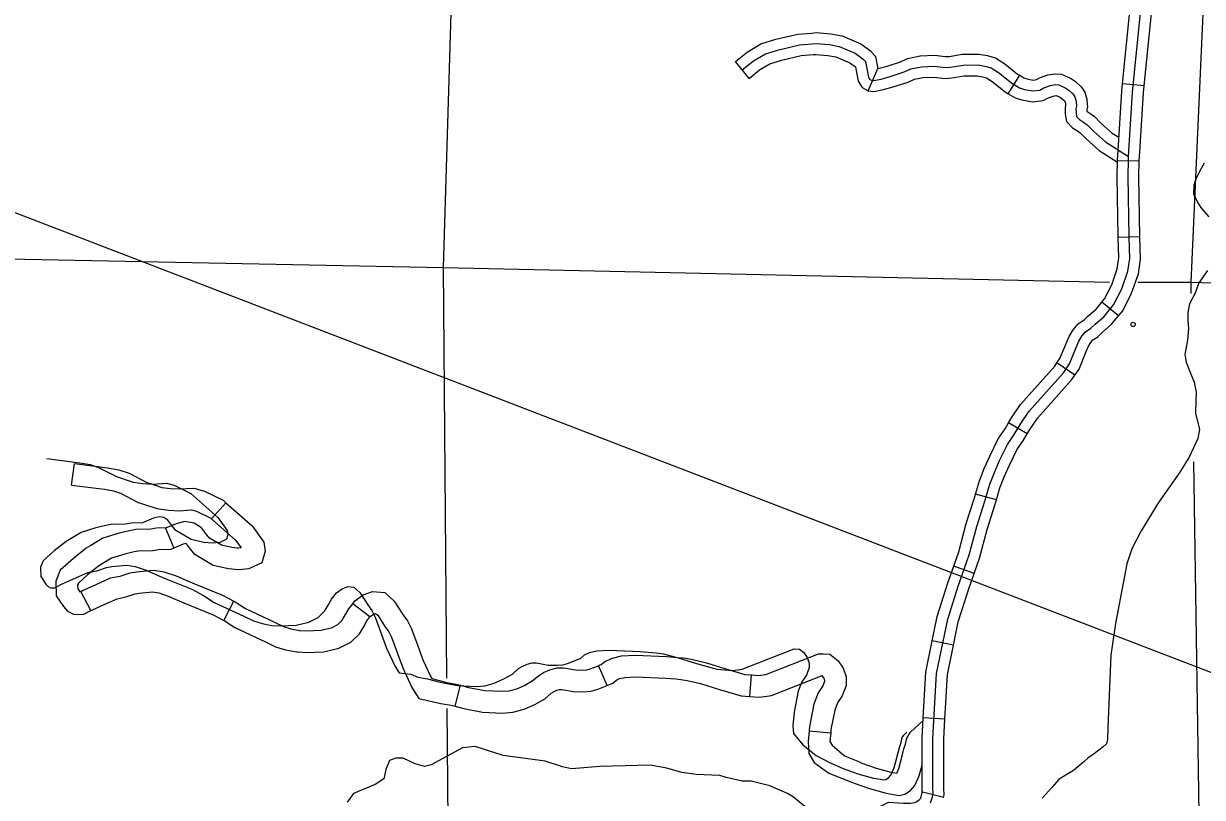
# Model space of a CAD drawing. Extents: x 0 to 3171, y 0 to 2059.
# Drawn here: x 1044.8 to 1180.8, y 360 to 449.4 of the extents above; entities that cross this region are included whole.
import ezdxf

# ---------------------------------------------------------------- set-up
doc = ezdxf.new("R2010")
doc.units = 0
for name, color, linetype in [('Default', 7, 'Continuous'), ('Level 32', 7, 'Continuous'), ('Level 35', 7, 'Continuous'), ('Level 45', 7, 'Continuous'), ('Level 5', 7, 'Continuous'), ('Level 57', 7, 'Continuous')]:
    doc.layers.add(name, color=color, linetype=linetype)

msp = doc.modelspace()

# ---------------------------------------------------------------- linework, layer by layer
at = {"layer": 'Default'}
for p in [(990.73, 447.98), (1029.42, 433.09)]:
    msp.add_line(p, (1391.7, 293.66), dxfattribs=at)
at = {"layer": 'Level 32'}
for p, q in [((1174.03, 442.18), (1171.54, 442.43)), ((1173.46, 433.5), (1170.96, 433.55)), ((1173.56, 424.76), (1171.06, 424.69)), ((1171.09, 415.63), (1169.16, 417.23)), ((1166.04, 408.77), (1163.98, 410.2)), ((1160.56, 402.02), (1158.41, 403.3)), ((1157.01, 394.38), (1154.6, 395.06)), ((1154.42, 385.89), (1152.07, 386.72)), ((1152.05, 377.61), (1149.6, 378.11)), ((1151.05, 369.07), (1148.55, 369.21)), ((1150.89, 360.03), (1148.47, 360.66))]:
    msp.add_line(p, q, dxfattribs=at)
for points in [[(1149.41, 359.43), (1149.62, 360.1), (1149.71, 360.48), (1149.68, 361.07), (1149.68, 364.08), (1149.67, 365.74), (1149.67, 366.85), (1150.1, 374.34), (1151.39, 380.61), (1152.58, 384.41), (1153.86, 388.04), (1154.72, 391.32), (1155.68, 394.26), (1156.23, 396.19), (1156.76, 397.54), (1157.36, 398.92), (1158.29, 400.8), (1159.06, 401.94), (1159.8, 403.19), (1160.78, 404.62), (1164.72, 409.07), (1165.44, 410.1), (1166.21, 411.98), (1166.5, 412.7), (1166.87, 413.28), (1167.27, 413.78), (1167.9, 414.21), (1168.4, 414.69), (1169.38, 415.53), (1170.52, 416.91), (1171.45, 418.74), (1172.16, 420.78), (1172.38, 422.26), (1172.31, 424.74), (1172.18, 431.73), (1172.22, 433.66), (1172.24, 434.03), (1172.7, 441.47), (1174.01, 454.46)], [(1171.54, 442.43), (1172.43, 451.19)], [(1174.03, 442.18), (1174.91, 450.94)], [(1170.96, 433.55), (1170.97, 433.71), (1170.99, 434.11), (1171.46, 441.57), (1171.54, 442.43)], [(1173.46, 433.5), (1173.47, 433.61), (1173.49, 433.95), (1173.95, 441.37), (1174.03, 442.18)], [(1171.06, 424.69), (1171.06, 424.72), (1170.93, 431.73), (1170.96, 433.55)], [(1173.56, 424.76), (1173.56, 424.77), (1173.43, 431.73), (1173.46, 433.5)], [(1169.16, 417.23), (1169.47, 417.6), (1170.3, 419.23), (1170.94, 421.08), (1171.12, 422.33), (1171.06, 424.69)], [(1171.09, 415.63), (1171.57, 416.22), (1172.6, 418.25), (1173.38, 420.48), (1173.63, 422.19), (1173.56, 424.76)], [(1163.98, 410.2), (1164.33, 410.7), (1165.05, 412.46), (1165.38, 413.27), (1165.85, 414.01), (1166.41, 414.71), (1167.12, 415.19), (1167.56, 415.61), (1168.49, 416.41), (1169.16, 417.23)], [(1166.04, 408.77), (1166.54, 409.5), (1167.36, 411.51), (1167.61, 412.12), (1167.89, 412.56), (1168.12, 412.85), (1168.68, 413.23), (1169.24, 413.76), (1170.28, 414.66), (1171.09, 415.63)], [(1158.41, 403.3), (1158.75, 403.86), (1159.79, 405.39), (1163.74, 409.84), (1163.98, 410.2)], [(1160.56, 402.02), (1160.85, 402.51), (1161.77, 403.85), (1165.71, 408.3), (1166.04, 408.77)], [(1154.6, 395.06), (1155.04, 396.59), (1155.6, 398.03), (1156.23, 399.45), (1157.21, 401.43), (1158, 402.61), (1158.41, 403.3)], [(1157.01, 394.38), (1157.41, 395.79), (1157.91, 397.06), (1158.5, 398.39), (1159.37, 400.17), (1160.11, 401.27), (1160.56, 402.02)], [(1152.07, 386.72), (1152.66, 388.41), (1153.52, 391.67), (1154.48, 394.63), (1154.6, 395.06)], [(1154.42, 385.89), (1155.05, 387.67), (1155.92, 390.97), (1156.87, 393.9), (1157.01, 394.38)], [(1149.6, 378.11), (1150.17, 380.92), (1151.39, 384.8), (1152.07, 386.72)], [(1152.05, 377.61), (1152.6, 380.29), (1153.76, 384.01), (1154.42, 385.89)], [(1148.55, 369.21), (1148.86, 374.51), (1149.6, 378.11)], [(1151.05, 369.07), (1151.34, 374.18), (1152.05, 377.61)], [(1148.45, 360.61), (1148.43, 361.04), (1148.43, 364.08), (1148.42, 365.74), (1148.42, 366.88), (1148.55, 369.21)], [(1150.89, 360.03), (1150.97, 360.35), (1150.93, 361.1), (1150.93, 364.09), (1150.92, 365.74), (1150.92, 366.81), (1151.05, 369.07)], [(1142.22, 356.55), (1142.65, 357.32), (1143.16, 358.27), (1143.73, 359.08), (1144.55, 359.47), (1145.12, 359.44), (1146.27, 359.37), (1147.07, 359.36), (1147.53, 359.46), (1147.74, 359.52), (1148.04, 359.72), (1148.18, 359.82), (1148.26, 359.96), (1148.41, 360.44), (1148.47, 360.66)]]:
    msp.add_lwpolyline(points, dxfattribs=at)
at = {"layer": 'Level 35'}
for points in [[(1180.97, 433.26), (1180.4, 432.22), (1179.97, 431.35), (1179.76, 430.74), (1179.74, 429.71), (1180.27, 428.59), (1180.64, 428.04), (1181.51, 427.08)], [(1181.35, 420.88), (1180.34, 419.45), (1179.92, 418.26), (1179.29, 417.02), (1179.1, 416.04), (1179.1, 415.06), (1179.15, 414.16), (1179.05, 412.83), (1178.73, 411.16), (1178.89, 410.29), (1179.39, 409.02), (1179.82, 407.98), (1180.05, 406.84), (1180, 405.78), (1179.97, 404.41), (1180.42, 402.51), (1180.22, 401.46), (1179.22, 399.31), (1178.1, 397.49), (1175.69, 394.08), (1173.7, 390.82), (1172.62, 388.72), (1172.06, 387.01), (1170.73, 380.11), (1170.2, 376.45), (1169.86, 368.11), (1169.83, 366.74), (1169.69, 366.21), (1169.32, 365.86), (1168.32, 365.11), (1167.53, 364.55), (1167.11, 364.2), (1165.9, 363.13), (1164.24, 362.13), (1163.41, 361.2), (1162.71, 360.43), (1162.29, 359.94)], [(1134.9, 358.98), (1133.57, 360.06), (1132.89, 360.48), (1132.01, 360.89), (1130.84, 361.37), (1128.7, 361.92), (1127.65, 361.9), (1125.81, 362.35), (1125.08, 362.56), (1122.37, 362.69), (1120.72, 362.93), (1118.98, 363.41), (1117.05, 363.75), (1111.27, 363.61), (1107.98, 363.35), (1106.92, 363.57), (1104.93, 364.23), (1100.09, 364.89), (1096.87, 365.9), (1095.39, 365.76), (1091.8, 363.78), (1091.03, 363.62), (1089.95, 363.92), (1088.54, 364.58), (1087.71, 364.57), (1086.99, 364.28), (1086.57, 363.25), (1086.32, 362.2), (1085.33, 361.54), (1082.82, 360.49), (1082.1, 359.48)]]:
    msp.add_lwpolyline(points, dxfattribs=at)
at = {"layer": 'Level 45'}
for p, q in [((1128.46, 443.06), (1126.9, 445.01)), ((1142.19, 441.63), (1143.32, 444.18)), ((1158.37, 441.28), (1159.68, 443.41)), ((1050.31, 396.1), (1050.62, 398.58)), ((1066.43, 392.19), (1068.09, 394.06)), ((1061.15, 391.13), (1062.11, 388.82)), ((1052.51, 381.6), (1051.36, 383.83)), ((1067.85, 380.48), (1069.03, 382.68)), ((1084.71, 380.87), (1082.73, 382.4)), ((1112.08, 372.95), (1111.1, 375.25)), ((1128.56, 371.69), (1128.74, 374.18)), ((1094.54, 370.57), (1095.18, 372.98)), ((1135.39, 367.72), (1137.88, 367.5))]:
    msp.add_line(p, q, dxfattribs=at)
for points in [[(1126.9, 445.01), (1128.26, 446.1), (1129.83, 447.03), (1131.55, 447.57), (1134.08, 448.16), (1135.65, 448.29)], [(1135.65, 448.29), (1136.19, 448.34), (1137.9, 448.19), (1139.22, 447.95), (1141.35, 447.04), (1142.46, 446.22), (1143.04, 445.59), (1143.32, 444.18)], [(1127.68, 444.03), (1128.97, 445.07), (1130.34, 445.88), (1131.88, 446.37), (1134.27, 446.92), (1136.18, 447.09), (1137.73, 446.95), (1138.86, 446.74), (1140.72, 445.95), (1141.63, 445.28), (1141.88, 445), (1142.25, 443.2), (1142.4, 442.94), (1142.58, 442.84), (1142.83, 442.81), (1143.69, 442.98), (1144.74, 443.26), (1146.37, 443.8), (1147.14, 444.14), (1148.35, 444.4), (1149.83, 444.46), (1151.12, 444.31), (1151.7, 444.36), (1153.16, 444.59), (1154.87, 444.6), (1155.65, 444.47), (1156.38, 444.27), (1157.24, 443.73), (1158.72, 442.53), (1159.66, 441.95), (1160.22, 441.79), (1161.21, 441.6), (1162, 441.7), (1162.48, 441.96), (1163.25, 442.24), (1163.81, 442.33), (1164.2, 442.3), (1164.94, 441.97), (1165.35, 441.7), (1165.83, 441.27), (1166.04, 440.93), (1166.19, 440.41), (1166.24, 439.86), (1166.17, 439.54), (1166.19, 439.04), (1166.25, 438.66), (1166.57, 438.32), (1167.05, 438.01), (1167.48, 437.7), (1168.2, 436.97), (1169.6, 435.74), (1172.24, 434.03)], [(1128.46, 443.06), (1129.68, 444.04), (1130.86, 444.73), (1132.21, 445.16), (1134.47, 445.69), (1135.86, 445.8)], [(1135.86, 445.8), (1136.18, 445.83), (1137.56, 445.71), (1138.49, 445.54), (1140.1, 444.85), (1140.73, 444.39), (1141.06, 442.75), (1141.32, 442.31)], [(1143.32, 444.18), (1144.38, 444.46), (1145.92, 444.97), (1146.75, 445.34), (1148.19, 445.64), (1149.87, 445.72), (1151.07, 445.58)], [(1151.07, 445.58), (1151.14, 445.57), (1151.55, 445.6), (1153.05, 445.84), (1154.97, 445.85), (1155.92, 445.7), (1156.89, 445.43), (1157.96, 444.75), (1159.44, 443.55), (1159.68, 443.41)], [(1159.68, 443.41), (1160.17, 443.1), (1160.51, 443.01), (1161.25, 442.86), (1161.61, 442.91), (1161.96, 443.1), (1162.94, 443.46), (1163.74, 443.58), (1164.5, 443.54), (1165.55, 443.07), (1166.12, 442.69), (1166.79, 442.08), (1167.19, 441.45), (1167.42, 440.65), (1167.48, 440.08)], [(1141.32, 442.31), (1141.5, 442), (1142.19, 441.63), (1142.87, 441.54), (1143.97, 441.76), (1145.1, 442.06), (1146.82, 442.63), (1147.53, 442.95), (1148.51, 443.16), (1149.78, 443.21), (1150.78, 443.09)], [(1150.78, 443.09), (1151.09, 443.06), (1151.84, 443.11), (1153.26, 443.34), (1154.77, 443.35), (1155.38, 443.25), (1155.87, 443.12), (1156.51, 442.71), (1157.99, 441.51), (1158.37, 441.28)], [(1158.37, 441.28), (1159.15, 440.8), (1159.93, 440.57), (1161.17, 440.33), (1162.4, 440.5), (1162.99, 440.82), (1163.56, 441.02), (1163.87, 441.07), (1163.9, 441.07), (1164.34, 440.87), (1164.58, 440.71), (1164.86, 440.46), (1164.89, 440.41), (1164.96, 440.18), (1164.98, 439.94)], [(1164.98, 439.94), (1164.91, 439.66), (1164.94, 438.91), (1165.08, 438.08), (1165.76, 437.36), (1166.34, 436.98), (1166.66, 436.75), (1167.34, 436.06), (1168.85, 434.74), (1170.96, 433.37)], [(1167.48, 440.08), (1167.51, 439.78), (1167.42, 439.42), (1167.43, 439.25), (1167.76, 439.04), (1168.3, 438.65), (1169.06, 437.88), (1170.36, 436.74), (1171.12, 436.25)], [(1047.44, 399.16), (1051.26, 398.68), (1052.44, 398.48), (1053.41, 398.14), (1055.47, 397.08), (1057.42, 396.43), (1058.56, 396.27), (1059.72, 396.22), (1061.27, 396.32), (1062.15, 396.07), (1064.04, 395.12), (1067.17, 392.36), (1068.26, 390.85), (1068.33, 390.37), (1068.18, 389.85), (1067.39, 389.48), (1066.52, 389.39), (1065.56, 389.48), (1064.1, 389.8), (1062.34, 390.85), (1061.87, 391.45), (1061.41, 392.05), (1060.95, 392.36), (1060.42, 392.45), (1059.77, 392.28), (1058.47, 391.74), (1057.18, 391.69), (1056.54, 391.6), (1054.83, 391.55), (1054.24, 391.43), (1053.11, 391.16)], [(1050.62, 398.58), (1054.46, 398.1), (1055.77, 397.87), (1056.93, 397.46), (1058.97, 396.41), (1059.28, 396.31)], [(1050.31, 396.1), (1054.1, 395.62), (1055.14, 395.45), (1055.93, 395.16), (1058, 394.1), (1058.48, 393.94)], [(1059.28, 396.31), (1060.73, 395.82), (1061.7, 395.69), (1062.73, 395.65), (1064.42, 395.76), (1065.63, 395.41), (1067.77, 394.35), (1068.09, 394.06)], [(1058.48, 393.94), (1060.15, 393.38), (1061.47, 393.19), (1062.76, 393.14), (1064.15, 393.23), (1064.72, 393.07), (1066.36, 392.26), (1066.43, 392.19)], [(1068.09, 394.06), (1071.12, 391.38), (1072.48, 389.51), (1072.63, 388.46), (1072.25, 387.14), (1070.75, 386.44), (1069.55, 386.31), (1069.17, 386.34)], [(1069.41, 388.83), (1068.78, 388.89), (1067.59, 389.15), (1066.2, 389.98), (1065.88, 390.4), (1065.3, 391.15), (1064.45, 391.72), (1063.38, 391.91), (1062.38, 391.64), (1061.15, 391.13)], [(1066.43, 392.19), (1069.26, 389.69), (1069.86, 388.86), (1069.54, 388.82), (1069.41, 388.83)], [(1053.11, 391.16), (1051.39, 390.64), (1049.67, 389.6), (1048.31, 388.51), (1047.01, 387.36), (1046.72, 386.62), (1046.75, 385.54), (1047.33, 384.66), (1047.6, 384.37), (1047.85, 384.23), (1048.36, 384.25), (1049.07, 384.62), (1050.19, 385.12), (1051.13, 385.54), (1052.17, 386), (1053.21, 386.21), (1054.33, 386.58), (1054.93, 386.68), (1056.65, 386.84)], [(1061.22, 391.15), (1060.09, 391.11), (1059.46, 391.02), (1057.71, 390.97), (1057, 390.83), (1055.8, 390.55), (1053.89, 389.97), (1052.53, 389.14)], [(1052.53, 389.14), (1051.97, 388.8), (1050.53, 387.64), (1048.98, 386.28), (1048.48, 385.02), (1048.53, 383.32), (1049.36, 382.07), (1049.84, 381.54), (1050.58, 381.14), (1051.71, 381.19), (1052.51, 381.6)], [(1069.17, 386.34), (1068.39, 386.42), (1066.65, 386.8), (1064.52, 388.08), (1063.9, 388.86), (1063.56, 389.3), (1063.49, 389.35), (1063.19, 389.27), (1062.11, 388.82)], [(1062.11, 388.82), (1061.76, 388.67), (1060.32, 388.62), (1059.67, 388.52), (1057.99, 388.48), (1057.53, 388.39), (1056.45, 388.13), (1054.92, 387.67), (1053.83, 387.01)], [(1053.83, 387.01), (1053.41, 386.75), (1052.14, 385.73), (1051.08, 384.79), (1051, 384.58), (1051.01, 384.11), (1051.24, 383.76), (1051.36, 383.83)], [(1051.36, 383.83), (1051.55, 383.92), (1052.7, 384.44), (1053.64, 384.85), (1054.8, 385.38), (1055.91, 385.6), (1057.05, 385.98), (1057.79, 386.1), (1059.71, 386.27), (1060.51, 386.15)], [(1056.65, 386.84), (1057.64, 386.68), (1058.89, 386.27), (1060.71, 385.48)], [(1060.51, 386.15), (1060.95, 386.08), (1062.35, 385.61), (1064.21, 384.81), (1067.71, 383.39), (1069.03, 382.68)], [(1060.71, 385.48), (1064.16, 384.08), (1065.51, 383.36), (1066.74, 382.56), (1070.17, 380.96), (1071.27, 380.43), (1072.27, 380.13), (1073.4, 379.9), (1074.4, 379.83), (1076.22, 379.93), (1077.69, 380.27), (1078.74, 380.82), (1079.49, 381.55), (1079.85, 382.14), (1080.29, 382.93), (1080.85, 383.65), (1081.51, 384.12), (1082.17, 384.37), (1082.88, 384.3), (1083.55, 383.7), (1084.46, 382.29), (1084.94, 381.61), (1085.33, 380.84), (1086.65, 377.28), (1087.62, 375.17), (1088.08, 374.44), (1089.43, 374.25), (1090.23, 373.92), (1091.35, 373.73), (1092.81, 373.34), (1094.82, 372.96), (1096.96, 372.86), (1097.98, 372.93), (1099.06, 373.23), (1100.16, 373.71), (1101.16, 374.28), (1101.88, 374.91), (1102.3, 375.17), (1102.85, 375.42), (1103.43, 375.56), (1103.95, 375.57), (1105.3, 375.32), (1106.32, 375.3), (1106.96, 375.36), (1107.51, 375.51), (1108.41, 375.85), (1109.05, 376.13), (1109.49, 376.5), (1110.07, 376.76), (1110.91, 376.96), (1112.31, 377.04), (1115.89, 376.88), (1117.73, 376.74), (1118.56, 376.6), (1120.18, 376.2), (1122.38, 375.5), (1124.74, 374.83), (1126.58, 374.69), (1127.68, 374.85), (1133.68, 377.19), (1134.29, 377.17), (1134.78, 376.78), (1135.17, 376.2), (1135.41, 375.54), (1135.41, 375.02), (1135.08, 374.17), (1134.53, 373.37), (1134.12, 372.29), (1133.65, 369.89), (1133.51, 368.32), (1133.57, 367.41), (1134.67, 366.09), (1136.21, 364.88), (1137.73, 364.06), (1139.31, 363.37), (1141.02, 362.76), (1142.83, 362.25), (1143.6, 362.13), (1144.01, 362.06), (1144.24, 362.12), (1144.55, 362.31), (1144.82, 362.61), (1145.19, 363.47), (1145.81, 365.8), (1146, 366.38), (1146.13, 366.94), (1146.31, 367.24), (1146.65, 367.56)], [(1052.51, 381.6), (1052.63, 381.67), (1053.72, 382.15), (1054.66, 382.57), (1055.57, 382.98), (1056.55, 383.18), (1057.65, 383.54), (1058.11, 383.62), (1059.63, 383.76), (1060.12, 383.68)], [(1060.12, 383.68), (1060.36, 383.64), (1061.46, 383.27), (1063.25, 382.51), (1066.65, 381.12), (1067.85, 380.48)], [(1082.73, 382.4), (1082.99, 382.74), (1083.93, 383.41), (1085.01, 383.81), (1086.43, 383.69), (1087.53, 382.69), (1088.52, 381.17), (1089.04, 380.43), (1089.5, 379.52), (1090.23, 377.53)], [(1069.03, 382.68), (1069.16, 382.61), (1070.37, 381.83), (1073.73, 380.26), (1074.74, 379.77), (1075.59, 379.52), (1076.58, 379.32), (1076.54, 379.32)], [(1076.54, 379.32), (1077.43, 379.26), (1079.07, 379.34), (1080.27, 379.63), (1081.02, 380.02), (1081.53, 380.51), (1081.8, 380.95), (1082.27, 381.8), (1082.73, 382.4)], [(1076.36, 376.83), (1077.4, 376.76), (1079.42, 376.86), (1081.15, 377.26), (1082.5, 377.97), (1083.5, 378.94), (1083.96, 379.69), (1084.36, 380.42), (1084.71, 380.87)], [(1084.71, 380.87), (1084.74, 380.91), (1085.12, 381.18), (1085.36, 381.27), (1085.38, 381.27), (1085.62, 381.06), (1086.45, 379.77), (1086.89, 379.15), (1087.2, 378.52), (1087.89, 376.66)], [(1067.85, 380.48), (1067.89, 380.46), (1069.15, 379.64), (1072.66, 378), (1073.84, 377.44), (1074.99, 377.09), (1076.25, 376.84), (1076.36, 376.83)], [(1090.23, 377.53), (1090.82, 375.94), (1091.74, 373.94), (1091.85, 373.77), (1093.59, 373.3), (1094.64, 373.13), (1095.18, 372.98)], [(1087.89, 376.66), (1088.51, 374.98), (1089.54, 372.74), (1090.35, 371.46), (1092.9, 370.89), (1094.11, 370.68), (1094.54, 370.57)], [(1111.1, 375.25), (1111.41, 375.38), (1111.84, 375.74), (1112.69, 376.13), (1113.75, 376.38), (1115.33, 376.47), (1118.99, 376.3), (1120.21, 376.21)], [(1120.21, 376.21), (1120.9, 376.16), (1121.83, 376), (1123.54, 375.58), (1125.77, 374.87), (1127.98, 374.24), (1128.74, 374.18)], [(1128.74, 374.18), (1129.56, 374.12), (1130.38, 374.24), (1136.49, 376.63), (1137.05, 376.6)], [(1137.05, 376.6), (1137.76, 376.57), (1138.73, 375.82), (1139.31, 374.95), (1139.68, 373.94), (1139.68, 372.96), (1139.22, 371.75), (1138.67, 370.96), (1138.35, 370.12), (1137.91, 367.89), (1137.88, 367.5)], [(1102.79, 373.11), (1103.45, 373.48), (1104.15, 374.09), (1104.74, 374.45), (1105.47, 374.78), (1106.29, 374.98), (1107.07, 375), (1108.45, 374.75), (1109.3, 374.72), (1109.76, 374.77), (1110.14, 374.87), (1110.96, 375.19), (1111.1, 375.25)], [(1128.56, 371.69), (1129.65, 371.61), (1131.03, 371.81), (1136.91, 374.11), (1136.94, 374.11)], [(1136.85, 374.11), (1136.87, 374.09), (1137.07, 373.8), (1137.18, 373.49), (1137.18, 373.43), (1136.99, 372.93), (1136.44, 372.13), (1135.93, 370.82), (1135.43, 368.24), (1135.39, 367.72)], [(1095.18, 372.98), (1096.11, 372.74), (1097.99, 372.38), (1099.97, 372.29), (1100.79, 372.34), (1101.65, 372.59), (1102.62, 373.01), (1102.79, 373.11)], [(1104.02, 370.93), (1104.91, 371.43), (1105.64, 372.08), (1105.91, 372.24), (1106.28, 372.41), (1106.61, 372.49), (1106.87, 372.49), (1108.19, 372.25), (1109.38, 372.22), (1110.21, 372.3), (1110.93, 372.5), (1111.9, 372.87), (1112.08, 372.95)], [(1112.08, 372.95), (1112.74, 373.23), (1113.19, 373.61), (1113.5, 373.75), (1114.11, 373.9), (1115.34, 373.97), (1118.84, 373.81), (1120.03, 373.72)], [(1120.03, 373.72), (1120.6, 373.67), (1121.33, 373.55), (1122.86, 373.18), (1125.04, 372.48), (1127.54, 371.76), (1128.56, 371.69)], [(1094.54, 370.57), (1095.55, 370.3), (1097.69, 369.89), (1100, 369.78), (1101.22, 369.87), (1102.5, 370.23), (1103.73, 370.77), (1104.02, 370.93)], [(1146.12, 364.82), (1146.33, 365.64), (1146.52, 366.19), (1146.67, 366.88), (1147.04, 367.52), (1148.54, 368.9)], [(1135.39, 367.72), (1135.28, 366.51), (1135.37, 365.1), (1135.97, 364.05), (1137.66, 362.82), (1140.2, 361.85)], [(1137.88, 367.5), (1137.79, 366.48), (1138.03, 366.08), (1139.49, 364.83), (1141.2, 364.14)], [(1141.2, 364.14), (1141.49, 364.01), (1143.11, 363.43), (1144.82, 362.95), (1145.5, 362.85), (1145.73, 363.36), (1146.12, 364.82)], [(1140.2, 361.85), (1140.57, 361.68), (1142.36, 361.05), (1144.29, 360.51), (1145.12, 360.38), (1145.77, 360.27), (1146.45, 360.43), (1147.08, 360.82), (1147.6, 361.4), (1148.09, 362.53), (1148.43, 363.79)]]:
    msp.add_lwpolyline(points, dxfattribs=at)
at = {"layer": 'Level 5'}
for points in [[(1095.81, 509.35), (1093.18, 421.22)], [(1182.18, 481.56), (1179.42, 419.51)], [(1029.42, 422.49), (1093.18, 421.22)], [(1093.18, 421.22), (1170.06, 419.53)], [(1093.18, 421.22), (1093.57, 373.81)], [(1173.31, 419.51), (1179.42, 419.51)], [(1179.42, 419.51), (1195.59, 419.02), (1266.67, 417.41)], [(1179.42, 419.51), (1179.44, 418.22)], [(1179.73, 398.78), (1180.57, 342.9)], [(1093.6, 370.32), (1093.9, 335.47)]]:
    msp.add_lwpolyline(points, dxfattribs=at)
at = {"layer": 'Level 57'}
msp.add_circle((1172.77, 414.65), 0.25, dxfattribs=at)

doc.saveas('drawing.dxf')
